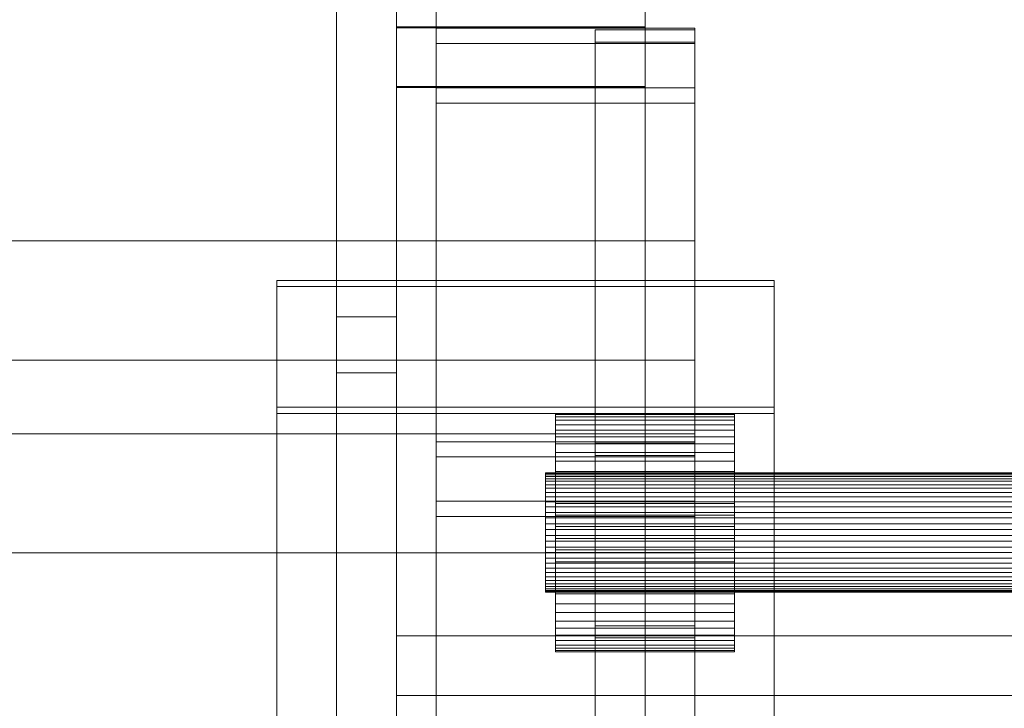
# Model space of a CAD drawing. Header units: millimetres. Extents: x -3490 to 61924, y -72580 to 6847.
# Tile 840 of 1056: x 27187 to 27286, y 445 to 514. Entities that reach past the tile are written whole.
import ezdxf

# ---------------------------------------------------------------- set-up
doc = ezdxf.new("R2010")
doc.units = ezdxf.units.MM
doc.layers.add('COTAS_P', color=1, linetype='Continuous', lineweight=0)
doc.layers.add('lateral_C09', color=7, linetype='Continuous', lineweight=0)
doc.dimstyles.new('R19_100', dxfattribs={"dimtxt": 250, "dimasz": 150, "dimexe": 150, "dimexo": 80, "dimgap": 100, "dimtad": 1, "dimtih": 1, "dimtoh": 1, "dimdsep": 46, "dimcen": 0.09, "dimadec": 0, "dimazin": 0, "dimtfac": 1, "dimtdec": 4, "dimtofl": 0, "dimtmove": 0, "dimatfit": 3, "dimfxl": 1, "dimtolj": 1, "dimtzin": 0, "dimarcsym": 0})

# ---------------------------------------------------------------- blocks, each defined once
blk = doc.blocks.new('DIM_R29_9')
at = {"layer": 'COTAS_P'}
for p, q in [((26750.067, 1241), (27150.067, 1241)), ((27150.067, 1241), (27105.067, 1091)), ((27150.067, 0), (27150.067, 1241)), ((27150.067, 1241), (27195.067, 1091)), ((27150.067, 0), (27105.067, 150)), ((27150.067, 0), (27195.067, 150)), ((26750.067, 0), (27150.067, 0))]:
    blk.add_line(p, q, dxfattribs=at)
blk.add_text('1241 P', height=250, rotation=90, dxfattribs=at).set_placement((27050.067, 620.5))
blk = doc.blocks.new('DIM_R29_19')
at = {"layer": 'COTAS_P'}
for p, q in [((18820, 2240), (18619.956, 1362.514)), ((18619.956, 1362.514), (18776.206, 1373.047)), ((27699.956, -707.486), (18619.956, 1362.514)), ((18619.956, 1362.514), (18756.202, 1285.299)), ((27900, 170), (27699.956, -707.486)), ((27699.956, -707.486), (27563.711, -630.272)), ((27699.956, -707.486), (27543.706, -718.02))]:
    blk.add_line(p, q, dxfattribs=at)
blk.add_text('9312.96 P', height=250, rotation=167.15756, dxfattribs=at).set_placement((23137.729, 230.015))
blk = doc.blocks.new('DIM_R29_35')
at = {"layer": 'COTAS_P'}
for p, q in [((26795.067, 1320), (27495.067, 1320)), ((27495.067, 1320), (27450.067, 1170)), ((27495.067, 0), (27495.067, 1320)), ((27495.067, 1320), (27540.067, 1170)), ((27495.067, 0), (27450.067, 150)), ((27495.067, 0), (27540.067, 150)), ((26795.067, 0), (27495.067, 0))]:
    blk.add_line(p, q, dxfattribs=at)
blk.add_text('1320 P', height=250, rotation=90, dxfattribs=at).set_placement((27395.067, 660))

msp = doc.modelspace()

# ---------------------------------------------------------------- linework, layer by layer
at = {"layer": 'lateral_C09'}
for p, q in [((27225.067, 415.054), (27225.067, 581.836)), ((27229.067, 415.054), (27229.067, 581.836)), ((27229.067, 452.042), (27229.067, 581.836)), ((27229.067, 575.844), (27229.067, 446.049)), ((27225.067, 574.51), (27225.067, 407.727)), ((27225.067, 513.276), (27225.067, 574.408)), ((27225.067, 407.625), (27225.067, 574.408)), ((27229.067, 407.727), (27229.067, 574.51)), ((27229.067, 574.408), (27229.067, 513.276)), ((27229.067, 407.625), (27229.067, 574.408)), ((27250.067, 574.408), (27250.067, 513.276)), ((27225.067, 568.415), (27225.067, 507.283)), ((27250.067, 507.283), (27250.067, 568.415)), ((27219.067, 430.508), (27219.067, 545.358)), ((27225.067, 430.508), (27225.067, 545.358)), ((27219.067, 539.745), (27219.067, 424.895)), ((27225.067, 424.895), (27225.067, 539.745)), ((27225.067, 382.446), (27225.067, 529.59)), ((27250.067, 529.59), (27250.067, 382.446)), ((27225.067, 523.598), (27225.067, 376.454)), ((27250.067, 376.454), (27250.067, 523.598)), ((27225.067, 373.458), (27225.067, 520.602)), ((27225.067, 423.728), (27225.067, 520.602)), ((27229.067, 520.602), (27229.067, 373.458)), ((27229.067, 423.728), (27229.067, 520.602)), ((27229.067, 513.276), (27225.067, 513.276)), ((27225.067, 513.276), (27225.067, 346.493)), ((27250.067, 513.276), (27225.067, 513.276)), ((27225.067, 513.276), (27225.067, 507.283)), ((27225.067, 452.042), (27225.067, 513.174)), ((27225.067, 513.174), (27229.067, 513.174)), ((27225.067, 346.391), (27225.067, 513.174)), ((27225.067, 513.174), (27250.067, 513.174)), ((27225.067, 507.181), (27225.067, 513.174)), ((27229.067, 346.493), (27229.067, 513.276)), ((27229.067, 513.174), (27229.067, 452.042)), ((27229.067, 346.391), (27229.067, 513.174)), ((27229.067, 511.606), (27229.067, 513.137)), ((27229.067, 513.137), (27255.067, 513.137)), ((27229.067, 507.145), (27229.067, 513.137)), ((27245.067, 511.759), (27245.067, 512.984)), ((27245.067, 512.984), (27255.067, 512.984)), ((27245.067, 453.062), (27245.067, 512.984)), ((27250.067, 507.283), (27250.067, 513.276)), ((27250.067, 513.174), (27250.067, 452.042)), ((27250.067, 507.181), (27250.067, 513.174)), ((27255.067, 513.137), (27255.067, 511.606)), ((27255.067, 507.145), (27255.067, 513.137)), ((27255.067, 512.984), (27255.067, 511.759)), ((27255.067, 453.062), (27255.067, 512.984)), ((27255.067, 511.606), (27229.067, 511.606)), ((27229.067, 511.606), (27229.067, 505.614)), ((27255.067, 511.759), (27245.067, 511.759)), ((27245.067, 511.759), (27245.067, 451.838)), ((27255.067, 451.838), (27255.067, 511.759)), ((27255.067, 505.614), (27255.067, 511.606)), ((27225.067, 507.283), (27250.067, 507.283)), ((27250.067, 507.181), (27225.067, 507.181)), ((27225.067, 507.181), (27225.067, 446.049)), ((27255.067, 507.145), (27229.067, 507.145)), ((27229.067, 507.145), (27229.067, 505.614)), ((27250.067, 446.049), (27250.067, 507.181)), ((27255.067, 505.614), (27255.067, 507.145)), ((27229.067, 505.614), (27255.067, 505.614)), ((26925.067, 491.771), (27255.067, 491.771)), ((27255.067, 491.771), (27255.067, 472.38)), ((27255.067, 479.787), (27255.067, 491.771)), ((27213.067, 487.178), (27213.067, 487.791)), ((27213.067, 487.791), (27263.067, 487.791)), ((27213.067, 425.872), (27213.067, 487.791)), ((27263.067, 487.178), (27213.067, 487.178)), ((27213.067, 487.178), (27213.067, 425.259)), ((27263.067, 487.791), (27263.067, 487.178)), ((27263.067, 425.872), (27263.067, 487.791)), ((27263.067, 425.259), (27263.067, 487.178)), ((27219.067, 478.511), (27219.067, 484.124)), ((27219.067, 484.124), (27225.067, 484.124)), ((27219.067, 369.274), (27219.067, 484.124)), ((27225.067, 484.124), (27225.067, 478.511)), ((27225.067, 369.274), (27225.067, 484.124)), ((27255.067, 479.787), (26925.067, 479.787)), ((27255.067, 460.396), (27255.067, 479.787)), ((27225.067, 478.511), (27219.067, 478.511)), ((27219.067, 478.511), (27219.067, 363.661)), ((27225.067, 363.661), (27225.067, 478.511)), ((27213.067, 474.421), (27213.067, 475.034)), ((27213.067, 475.034), (27263.067, 475.034)), ((27213.067, 413.114), (27213.067, 475.034)), ((27263.067, 474.421), (27213.067, 474.421)), ((27213.067, 474.421), (27213.067, 412.502)), ((27241.067, 474.072), (27241.067, 474.421)), ((27241.067, 474.421), (27241.067, 474.31)), ((27241.067, 474.421), (27259.067, 474.421)), ((27241.067, 474.31), (27241.067, 473.743)), ((27241.067, 474.31), (27259.067, 474.31)), ((27259.067, 474.31), (27259.067, 474.421)), ((27259.067, 474.421), (27259.067, 474.072)), ((27259.067, 473.743), (27259.067, 474.31)), ((27263.067, 475.034), (27263.067, 474.421)), ((27263.067, 413.114), (27263.067, 475.034)), ((27263.067, 412.502), (27263.067, 474.421)), ((27241.067, 473.275), (27241.067, 474.072)), ((27241.067, 474.072), (27259.067, 474.072)), ((27241.067, 473.743), (27241.067, 472.742)), ((27241.067, 473.743), (27259.067, 473.743)), ((27241.067, 472.061), (27241.067, 473.275)), ((27241.067, 473.275), (27259.067, 473.275)), ((27259.067, 474.072), (27259.067, 473.275)), ((27259.067, 472.742), (27259.067, 473.743)), ((27259.067, 473.275), (27259.067, 472.061)), ((27255.067, 472.38), (26925.067, 472.38)), ((27241.067, 472.742), (27241.067, 471.344)), ((27241.067, 472.742), (27259.067, 472.742)), ((27255.067, 460.396), (27255.067, 472.38)), ((27259.067, 471.344), (27259.067, 472.742)), ((27229.067, 470.043), (27229.067, 471.573)), ((27229.067, 471.573), (27255.067, 471.573)), ((27229.067, 465.581), (27229.067, 471.573)), ((27241.067, 470.478), (27241.067, 472.061)), ((27241.067, 472.061), (27259.067, 472.061)), ((27241.067, 471.344), (27241.067, 469.604)), ((27241.067, 471.344), (27259.067, 471.344)), ((27245.067, 470.196), (27245.067, 471.42)), ((27245.067, 471.42), (27255.067, 471.42)), ((27245.067, 411.498), (27245.067, 471.42)), ((27255.067, 471.573), (27255.067, 470.043)), ((27255.067, 465.581), (27255.067, 471.573)), ((27255.067, 471.42), (27255.067, 470.196)), ((27255.067, 411.498), (27255.067, 471.42)), ((27259.067, 472.061), (27259.067, 470.478)), ((27259.067, 469.604), (27259.067, 471.344)), ((27241.067, 468.586), (27241.067, 470.478)), ((27241.067, 470.478), (27259.067, 470.478)), ((27259.067, 470.478), (27259.067, 468.586)), ((27255.067, 470.043), (27229.067, 470.043)), ((27229.067, 470.043), (27229.067, 464.05)), ((27241.067, 469.604), (27241.067, 467.589)), ((27241.067, 469.604), (27259.067, 469.604)), ((27255.067, 470.196), (27245.067, 470.196)), ((27245.067, 470.196), (27245.067, 410.274)), ((27255.067, 410.274), (27255.067, 470.196)), ((27255.067, 464.05), (27255.067, 470.043)), ((27259.067, 467.589), (27259.067, 469.604)), ((27240.067, 468.254), (27240.067, 468.429)), ((27240.067, 468.429), (27240.067, 468.374)), ((27240.067, 468.429), (27760.067, 468.429)), ((27240.067, 468.374), (27240.067, 468.09)), ((27240.067, 468.374), (27760.067, 468.374)), ((27240.067, 467.856), (27240.067, 468.254)), ((27240.067, 468.254), (27760.067, 468.254)), ((27241.067, 466.457), (27241.067, 468.586)), ((27241.067, 468.586), (27259.067, 468.586)), ((27259.067, 468.586), (27259.067, 466.457)), ((27240.067, 468.09), (27240.067, 467.589)), ((27240.067, 468.09), (27760.067, 468.09)), ((27240.067, 467.249), (27240.067, 467.856)), ((27240.067, 467.856), (27760.067, 467.856)), ((27240.067, 467.589), (27240.067, 466.891)), ((27240.067, 467.589), (27760.067, 467.589)), ((27240.067, 466.458), (27240.067, 467.249)), ((27240.067, 467.249), (27760.067, 467.249)), ((27241.067, 467.589), (27241.067, 465.376)), ((27241.067, 467.589), (27259.067, 467.589)), ((27259.067, 465.376), (27259.067, 467.589)), ((27240.067, 466.891), (27240.067, 466.021)), ((27240.067, 466.891), (27760.067, 466.891)), ((27240.067, 465.511), (27240.067, 466.458)), ((27240.067, 466.458), (27760.067, 466.458)), ((27241.067, 464.174), (27241.067, 466.457)), ((27241.067, 466.457), (27259.067, 466.457)), ((27259.067, 466.457), (27259.067, 464.174)), ((27255.067, 465.581), (27229.067, 465.581)), ((27229.067, 465.581), (27229.067, 464.05)), ((27240.067, 466.021), (27240.067, 465.013)), ((27240.067, 466.021), (27760.067, 466.021)), ((27240.067, 464.447), (27240.067, 465.511)), ((27240.067, 465.511), (27760.067, 465.511)), ((27241.067, 465.376), (27241.067, 463.049)), ((27241.067, 465.376), (27259.067, 465.376)), ((27255.067, 464.05), (27255.067, 465.581)), ((27259.067, 463.049), (27259.067, 465.376)), ((27240.067, 465.013), (27240.067, 463.906)), ((27240.067, 465.013), (27760.067, 465.013)), ((27240.067, 463.306), (27240.067, 464.447)), ((27240.067, 464.447), (27760.067, 464.447)), ((27229.067, 464.05), (27255.067, 464.05)), ((27240.067, 463.906), (27240.067, 462.743)), ((27240.067, 463.906), (27760.067, 463.906)), ((27240.067, 462.131), (27240.067, 463.306)), ((27240.067, 463.306), (27760.067, 463.306)), ((27241.067, 461.825), (27241.067, 464.174)), ((27241.067, 464.174), (27259.067, 464.174)), ((27259.067, 464.174), (27259.067, 461.825)), ((27240.067, 462.743), (27240.067, 461.568)), ((27760.067, 462.743), (27240.067, 462.743)), ((27241.067, 463.049), (27241.067, 460.699)), ((27259.067, 463.049), (27241.067, 463.049)), ((27259.067, 460.699), (27259.067, 463.049)), ((27240.067, 460.968), (27240.067, 462.131)), ((27240.067, 462.131), (27760.067, 462.131)), ((27240.067, 461.568), (27240.067, 460.427)), ((27240.067, 461.568), (27760.067, 461.568)), ((27241.067, 459.498), (27241.067, 461.825)), ((27241.067, 461.825), (27259.067, 461.825)), ((27259.067, 461.825), (27259.067, 459.498)), ((26925.067, 460.396), (27255.067, 460.396)), ((27240.067, 459.861), (27240.067, 460.968)), ((27240.067, 460.968), (27760.067, 460.968)), ((27240.067, 460.427), (27240.067, 459.362)), ((27240.067, 460.427), (27760.067, 460.427)), ((27241.067, 460.699), (27241.067, 458.416)), ((27241.067, 460.699), (27259.067, 460.699)), ((27259.067, 458.416), (27259.067, 460.699)), ((27240.067, 458.853), (27240.067, 459.861)), ((27240.067, 459.861), (27760.067, 459.861)), ((27240.067, 459.362), (27240.067, 458.416)), ((27240.067, 459.362), (27760.067, 459.362)), ((27241.067, 457.285), (27241.067, 459.498)), ((27241.067, 459.498), (27259.067, 459.498)), ((27259.067, 459.498), (27259.067, 457.285)), ((27240.067, 457.983), (27240.067, 458.853)), ((27240.067, 458.853), (27760.067, 458.853)), ((27240.067, 458.416), (27240.067, 457.625)), ((27240.067, 458.416), (27760.067, 458.416)), ((27241.067, 458.416), (27241.067, 456.288)), ((27241.067, 458.416), (27259.067, 458.416)), ((27259.067, 456.288), (27259.067, 458.416)), ((27240.067, 457.285), (27240.067, 457.983)), ((27240.067, 457.983), (27760.067, 457.983)), ((27240.067, 457.625), (27240.067, 457.018)), ((27240.067, 457.625), (27760.067, 457.625)), ((27240.067, 456.784), (27240.067, 457.285)), ((27240.067, 457.285), (27760.067, 457.285)), ((27240.067, 457.018), (27240.067, 456.62)), ((27240.067, 457.018), (27760.067, 457.018)), ((27240.067, 456.5), (27240.067, 456.784)), ((27240.067, 456.784), (27760.067, 456.784)), ((27240.067, 456.62), (27240.067, 456.445)), ((27240.067, 456.62), (27760.067, 456.62)), ((27240.067, 456.445), (27240.067, 456.5)), ((27240.067, 456.5), (27760.067, 456.5)), ((27240.067, 456.445), (27760.067, 456.445)), ((27241.067, 455.27), (27241.067, 457.285)), ((27241.067, 457.285), (27259.067, 457.285)), ((27259.067, 457.285), (27259.067, 455.27)), ((27241.067, 456.288), (27241.067, 454.396)), ((27241.067, 456.288), (27259.067, 456.288)), ((27259.067, 454.396), (27259.067, 456.288)), ((27241.067, 453.53), (27241.067, 455.27)), ((27241.067, 455.27), (27259.067, 455.27)), ((27241.067, 454.396), (27241.067, 452.813)), ((27241.067, 454.396), (27259.067, 454.396)), ((27259.067, 455.27), (27259.067, 453.53)), ((27259.067, 452.813), (27259.067, 454.396)), ((27241.067, 452.132), (27241.067, 453.53)), ((27241.067, 453.53), (27259.067, 453.53)), ((27259.067, 453.53), (27259.067, 452.132)), ((27241.067, 452.813), (27241.067, 451.599)), ((27241.067, 452.813), (27259.067, 452.813)), ((27255.067, 453.062), (27245.067, 453.062)), ((27245.067, 453.062), (27245.067, 451.838)), ((27255.067, 451.838), (27255.067, 453.062)), ((27259.067, 451.599), (27259.067, 452.813)), ((27229.067, 452.042), (27225.067, 452.042)), ((27225.067, 452.042), (27225.067, 285.259)), ((27250.067, 452.042), (27225.067, 452.042)), ((27225.067, 452.042), (27225.067, 446.049)), ((27229.067, 285.259), (27229.067, 452.042)), ((27312.067, 452.042), (27229.067, 452.042)), ((27229.067, 452.042), (27229.067, 446.049)), ((27241.067, 451.131), (27241.067, 452.132)), ((27241.067, 452.132), (27259.067, 452.132)), ((27241.067, 451.599), (27241.067, 450.802)), ((27241.067, 451.599), (27259.067, 451.599)), ((27245.067, 451.838), (27255.067, 451.838)), ((27250.067, 446.049), (27250.067, 452.042)), ((27259.067, 452.132), (27259.067, 451.131)), ((27259.067, 450.802), (27259.067, 451.599)), ((27241.067, 450.563), (27241.067, 451.131)), ((27241.067, 451.131), (27259.067, 451.131)), ((27241.067, 450.802), (27241.067, 450.453)), ((27241.067, 450.802), (27259.067, 450.802)), ((27241.067, 450.453), (27241.067, 450.563)), ((27241.067, 450.563), (27259.067, 450.563)), ((27241.067, 450.453), (27259.067, 450.453)), ((27259.067, 451.131), (27259.067, 450.563)), ((27259.067, 450.453), (27259.067, 450.802)), ((27259.067, 450.563), (27259.067, 450.453)), ((27225.067, 446.049), (27250.067, 446.049)), ((27229.067, 446.049), (27312.067, 446.049))]:
    msp.add_line(p, q, dxfattribs=at)

# ---------------------------------------------------------------- dimensions: what is measured, and where the dimension line sits
at = {"layer": 'COTAS_P'}
for p1, p2, distance, picture, middle in [((27900, 170), (18820, 2240), 900, 'DIM_R29_19', (23159.956, 327.514)), ((26795.067, 0), (26795.067, 1320), -700, 'DIM_R29_35', (27495.067, 660)), ((26750.067, 0), (26750.067, 1241), -400, 'DIM_R29_9', (27150.067, 620.5))]:
    dim = msp.add_aligned_dim(p1=p1, p2=p2, distance=distance, text='<> P', dimstyle='R19_100', dxfattribs=at)
    dim.commit()
    dim.dimension.update_dxf_attribs({"geometry": picture, "text_midpoint": middle})

doc.saveas('drawing.dxf')
